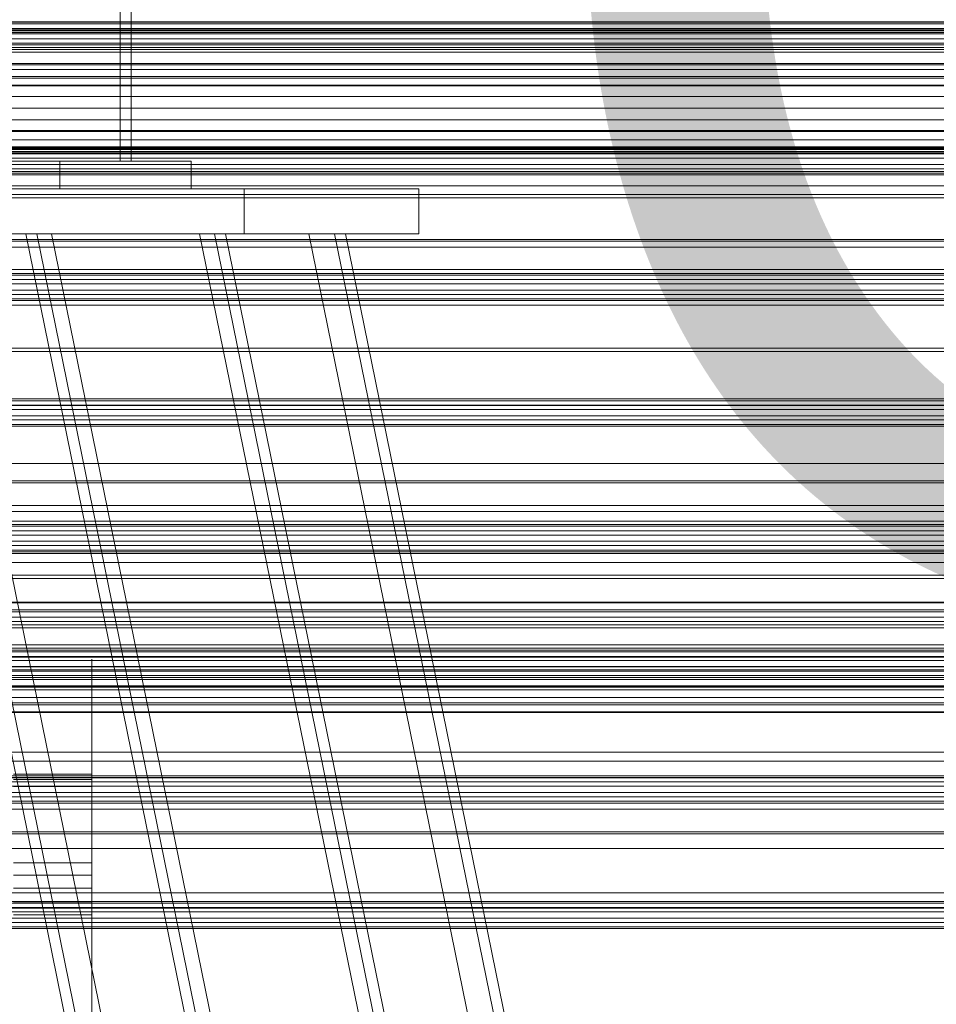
# Model space of a CAD drawing. Header units: millimetres. Extents: x -4738 to 65662, y -68080 to 6847.
# Tile 313 of 656: x 751 to 915, y -34170 to -33994. Entities that reach past the tile are written whole.
import ezdxf

# ---------------------------------------------------------------- set-up
doc = ezdxf.new("R2010")
doc.units = ezdxf.units.MM
for name, color, linetype, lineweight in [('COTAS_O', 1, 'Continuous', 0), ('frontal_briquetadora', 7, 'Continuous', 0), ('frontal_C03', 7, 'Continuous', 0), ('frontal_C10', 7, 'Continuous', 0), ('frontal_secador', 7, 'Continuous', 0)]:
    doc.layers.add(name, color=color, linetype=linetype, lineweight=lineweight)
doc.dimstyles.new('R19_100', dxfattribs={"dimtxt": 250, "dimasz": 150, "dimexe": 150, "dimexo": 80, "dimgap": 100, "dimtad": 1, "dimtih": 1, "dimtoh": 1, "dimdsep": 46, "dimcen": 0.09, "dimadec": 0, "dimazin": 0, "dimtfac": 1, "dimtdec": 4, "dimtofl": 0, "dimtmove": 0, "dimatfit": 3, "dimfxl": 1, "dimtolj": 1, "dimtzin": 0, "dimarcsym": 0})

# ---------------------------------------------------------------- blocks, each defined once
blk = doc.blocks.new('DIM_R31_48')
at = {"layer": 'COTAS_O'}
for p, q in [((-1725, -33700), (-1575, -33655)), ((1725, -33700), (1575, -33655)), ((-1725, -34400), (-1725, -33700)), ((-1725, -33700), (1725, -33700)), ((-1725, -33700), (-1575, -33745)), ((1725, -33700), (1575, -33745)), ((1725, -34400), (1725, -33700))]:
    blk.add_line(p, q, dxfattribs=at)
blk.add_text('3450 O', height=250, dxfattribs=at).set_placement((0, -33600))
blk = doc.blocks.new('DIM_R31_52')
at = {"layer": 'COTAS_O'}
for p, q in [((-650, -34200), (-500, -34155)), ((650, -34200), (500, -34155)), ((-650, -34900), (-650, -34200)), ((-650, -34200), (650, -34200)), ((-650, -34200), (-500, -34245)), ((650, -34200), (500, -34245)), ((650, -34900), (650, -34200))]:
    blk.add_line(p, q, dxfattribs=at)
blk.add_text('1300 O', height=250, dxfattribs=at).set_placement((0, -34100))

msp = doc.modelspace()

# ---------------------------------------------------------------- linework, layer by layer
at = {"layer": 'frontal_briquetadora'}
for p, q in [((764, -34112.322), (764, -34108.512)), ((764, -34108.512), (764, -34108.992)), ((764, -34112.8), (764, -34108.552)), ((764, -34108.992), (764, -34113.668)), ((764, -34119.668), (764, -34112.322)), ((764, -34120.455), (764, -34112.8)), ((764, -34113.668), (764, -34121.613)), ((764, -34129.095), (764, -34119.668)), ((764, -34130), (764, -34120.455)), ((764, -34121.613), (764, -34131.254)), ((764, -34128.168), (764, -34124.357)), ((764, -34124.357), (764, -34124.838)), ((764, -34124.838), (764, -34129.514)), ((764, -34129.095), (750, -34129.095)), ((764, -34132.226), (764, -34127.978)), ((764, -34135.514), (764, -34128.168)), ((764, -34138.736), (764, -34129.095)), ((764, -34129.514), (764, -34137.459)), ((764, -34130), (750, -34130)), ((764, -34131.254), (750, -34131.254)), ((764, -34130), (764, -34139.545)), ((764, -34131.254), (764, -34140.681)), ((764, -34135.282), (764, -34131.472)), ((764, -34131.472), (764, -34131.953)), ((764, -34131.953), (764, -34136.628)), ((764, -34139.881), (764, -34132.226)), ((764, -34142.628), (764, -34135.282)), ((764, -34144.941), (764, -34135.514)), ((764, -34136.628), (764, -34144.574)), ((764, -34137.459), (764, -34147.1)), ((764, -34146.681), (764, -34138.736)), ((764, -34139.545), (764, -34147.2)), ((764, -34149.426), (764, -34139.881)), ((764, -34140.681), (764, -34148.027)), ((764, -34152.055), (764, -34142.628)), ((764, -34144.941), (750, -34144.941)), ((764, -34144.574), (764, -34154.214)), ((764, -34154.582), (764, -34144.941)), ((764, -34147.1), (750, -34147.1)), ((764, -34151.357), (764, -34146.681)), ((764, -34147.1), (764, -34156.527)), ((764, -34147.2), (764, -34151.448)), ((764, -34148.027), (764, -34151.837)), ((764, -34149.426), (750, -34149.426)), ((764, -34149.426), (764, -34158.972)), ((764, -34152.055), (750, -34152.055)), ((764, -34151.837), (764, -34151.357)), ((764, -34161.696), (764, -34152.055)), ((764, -34154.214), (750, -34154.214)), ((764, -34154.214), (764, -34163.642)), ((764, -34162.527), (764, -34154.582)), ((764, -34156.527), (764, -34163.873)), ((764, -34158.972), (764, -34166.627)), ((764, -34169.642), (764, -34161.696)), ((764, -34167.203), (764, -34162.527)), ((764, -34163.642), (764, -34170.988)), ((764, -34163.873), (764, -34167.683)), ((764, -34166.627), (764, -34170.875)), ((764, -34167.683), (764, -34167.203)), ((764, -34174.317), (764, -34169.642))]:
    msp.add_line(p, q, dxfattribs=at)
at = {"layer": 'frontal_C03'}
for p, q in [((1250, -33994.61), (-1250, -33994.61)), ((1250, -33994.926), (-1250, -33994.926)), ((1250, -33995.72), (-1250, -33995.72)), ((-1250, -33996.484), (1250, -33996.484)), ((1250, -33997.607), (-1250, -33997.607)), ((1250, -33998.371), (-1250, -33998.371)), ((1250, -33999.165), (-1250, -33999.165)), ((1250, -33999.482), (-1250, -33999.482)), ((1250, -34017.067), (-1250, -34017.067)), ((1250, -34017.384), (-1250, -34017.384)), ((1250, -34018.178), (-1250, -34018.178)), ((-1250, -34018.942), (1250, -34018.942)), ((1250, -34020.065), (-1250, -34020.065)), ((1250, -34020.829), (-1250, -34020.829)), ((1250, -34021.623), (-1250, -34021.623)), ((1250, -34021.94), (-1250, -34021.94)), ((1250, -34039.525), (-1250, -34039.525)), ((1250, -34039.842), (-1250, -34039.842)), ((1250, -34040.636), (-1250, -34040.636)), ((-1250, -34041.4), (1250, -34041.4)), ((1250, -34042.523), (-1250, -34042.523)), ((1250, -34043.287), (-1250, -34043.287)), ((1250, -34044.081), (-1250, -34044.081)), ((1250, -34044.397), (-1250, -34044.397)), ((1250, -34061.983), (-1250, -34061.983)), ((1250, -34062.299), (-1250, -34062.299)), ((1250, -34063.093), (-1250, -34063.093)), ((-1250, -34063.857), (1250, -34063.857)), ((1250, -34064.98), (-1250, -34064.98)), ((1250, -34065.744), (-1250, -34065.744)), ((1250, -34066.538), (-1250, -34066.538)), ((1250, -34066.855), (-1250, -34066.855)), ((1250, -34076.626), (-1250, -34076.626)), ((1250, -34077.003), (-1250, -34077.003)), ((1250, -34081.054), (-1250, -34081.054)), ((1250, -34082.127), (-1250, -34082.127)), ((1250, -34084.44), (-1250, -34084.44)), ((1250, -34084.757), (-1250, -34084.757)), ((1250, -34085.551), (-1250, -34085.551)), ((-1250, -34086.315), (1250, -34086.315)), ((1250, -34087.438), (-1250, -34087.438)), ((1250, -34088.202), (-1250, -34088.202)), ((1250, -34088.996), (-1250, -34088.996)), ((1250, -34089.313), (-1250, -34089.313)), ((1250, -34089.613), (-1250, -34089.613)), ((1250, -34091.218), (-1250, -34091.218)), ((1496, -34098.323), (-1496, -34098.323)), ((1496, -34098.441), (-1496, -34098.441)), ((1496, -34099.707), (-1496, -34099.707)), ((1496, -34100.042), (-1496, -34100.042)), ((-1250, -34100.999), (1250, -34100.999)), ((1496, -34102.381), (-1496, -34102.381)), ((1496, -34102.883), (-1496, -34102.883)), ((1250, -34102.892), (-1250, -34102.892)), ((-1496, -34105.94), (1496, -34105.94)), ((1496, -34106.531), (-1496, -34106.531)), ((1250, -34106.898), (-1250, -34106.898)), ((1250, -34107.214), (-1250, -34107.214)), ((1250, -34108.008), (-1250, -34108.008)), ((1496, -34109.84), (-1496, -34109.84)), ((-1250, -34108.773), (1250, -34108.773)), ((1250, -34109.895), (-1250, -34109.895)), ((1496, -34110.431), (-1496, -34110.431)), ((1250, -34110.66), (-1250, -34110.66)), ((1250, -34111.454), (-1250, -34111.454)), ((1250, -34111.77), (-1250, -34111.77)), ((1496, -34113.488), (-1496, -34113.488)), ((1250, -34113.479), (-1250, -34113.479)), ((1496, -34113.989), (-1496, -34113.989)), ((1250, -34115.372), (-1250, -34115.372)), ((1496, -34116.329), (-1496, -34116.329)), ((1496, -34116.664), (-1496, -34116.664)), ((1496, -34117.93), (-1496, -34117.93)), ((1496, -34118.048), (-1496, -34118.048)), ((1250, -34125.153), (-1250, -34125.153)), ((1250, -34126.758), (-1250, -34126.758)), ((1250, -34129.355), (-1250, -34129.355)), ((1250, -34129.672), (-1250, -34129.672)), ((1250, -34130.466), (-1250, -34130.466)), ((-1250, -34131.23), (1250, -34131.23)), ((1250, -34132.353), (-1250, -34132.353)), ((1250, -34133.117), (-1250, -34133.117)), ((1250, -34133.911), (-1250, -34133.911)), ((1250, -34134.228), (-1250, -34134.228)), ((1250, -34134.244), (-1250, -34134.244)), ((1250, -34135.316), (-1250, -34135.316)), ((1250, -34139.368), (-1250, -34139.368)), ((1250, -34139.744), (-1250, -34139.744)), ((1250, -34151.813), (-1250, -34151.813)), ((1250, -34152.13), (-1250, -34152.13)), ((1250, -34152.924), (-1250, -34152.924)), ((-1250, -34153.688), (1250, -34153.688)), ((1250, -34154.811), (-1250, -34154.811)), ((1250, -34155.575), (-1250, -34155.575)), ((1250, -34156.369), (-1250, -34156.369)), ((1250, -34156.685), (-1250, -34156.685))]:
    msp.add_line(p, q, dxfattribs=at)
at = {"layer": 'frontal_C10'}
for p, q in [((769.038, -33969.44), (769.038, -34019.44)), ((770.992, -34019.44), (770.992, -33969.44)), ((-1690.23, -34019.44), (758.292, -34019.44)), ((-1679.485, -34019.44), (769.038, -34019.44)), ((-1677.531, -34019.44), (770.992, -34019.44)), ((781.737, -34019.44), (-1666.785, -34019.44)), ((781.737, -34019.44), (758.292, -34019.44)), ((758.292, -34019.44), (758.292, -34024.44)), ((769.038, -34019.44), (770.992, -34019.44)), ((781.737, -34024.44), (781.737, -34019.44)), ((-1690.23, -34024.44), (758.292, -34024.44)), ((-1666.785, -34024.44), (781.737, -34024.44)), ((717.565, -34024.44), (791.205, -34024.44)), ((822.465, -34024.44), (748.825, -34024.44)), ((758.292, -34024.44), (781.737, -34024.44)), ((791.205, -34024.44), (822.465, -34024.44)), ((791.205, -34024.44), (791.205, -34032.44)), ((822.465, -34032.44), (822.465, -34024.44)), ((791.205, -34032.44), (717.565, -34032.44)), ((730.677, -34032.44), (785.907, -34032.44)), ((1126.491, -35975), (730.677, -34032.44)), ((787.861, -34032.44), (732.631, -34032.44)), ((732.631, -34032.44), (1128.445, -35975)), ((752.169, -34032.44), (732.631, -34032.44)), ((737.234, -34032.44), (756.771, -34032.44)), ((737.234, -34032.44), (1133.048, -35975)), ((748.825, -34032.44), (822.465, -34032.44)), ((754.122, -34032.44), (752.169, -34032.44)), ((752.169, -34032.44), (807.398, -34032.44)), ((1147.982, -35975), (752.169, -34032.44)), ((756.771, -34032.44), (752.169, -34032.44)), ((809.352, -34032.44), (754.122, -34032.44)), ((754.122, -34032.44), (1149.936, -35975)), ((1152.585, -35975), (756.771, -34032.44)), ((802.796, -34032.44), (783.259, -34032.44)), ((783.259, -34032.44), (787.861, -34032.44)), ((1179.072, -35975), (783.259, -34032.44)), ((785.907, -34032.44), (787.861, -34032.44)), ((785.907, -34032.44), (1181.721, -35975)), ((1183.675, -35975), (787.861, -34032.44)), ((787.861, -34032.44), (807.398, -34032.44)), ((822.465, -34032.44), (791.205, -34032.44)), ((807.398, -34032.44), (802.796, -34032.44)), ((802.796, -34032.44), (1198.61, -35975)), ((807.398, -34032.44), (809.352, -34032.44)), ((807.398, -34032.44), (1203.212, -35975)), ((1205.166, -35975), (809.352, -34032.44))]:
    msp.add_line(p, q, dxfattribs=at)
at = {"layer": 'frontal_secador'}
for p, q in [((1250, -33994.545), (-1250, -33994.545)), ((1250, -33996), (-1250, -33996)), ((1250, -33996.144), (-1250, -33996.144)), ((1250, -33996.709), (-1250, -33996.709)), ((1250, -33998.686), (-1250, -33998.686)), ((1250, -34000), (-1250, -34000)), ((1320, -34002), (-1320, -34002)), ((1320, -34002.273), (-1320, -34002.273)), ((1250, -34002), (-1250, -34002)), ((1320, -34003.072), (-1320, -34003.072)), ((1320, -34004.343), (-1320, -34004.343)), ((1320, -34006), (-1320, -34006)), ((1250, -34004.651), (-1250, -34004.651)), ((1250, -34005.859), (-1250, -34005.859)), ((-1250, -34006), (1250, -34006)), ((1320, -34007.929), (-1320, -34007.929)), ((-1320, -34010), (1320, -34010)), ((-1250, -34010), (1250, -34010)), ((1320, -34012.071), (-1320, -34012.071)), ((1320, -34014), (-1320, -34014)), ((1250, -34014.141), (-1250, -34014.141)), ((1320, -34015.657), (-1320, -34015.657)), ((1320, -34016.928), (-1320, -34016.928)), ((1320, -34017.727), (-1320, -34017.727)), ((1320, -34018), (-1320, -34018)), ((1250, -34017.285), (-1250, -34017.285)), ((1250, -34018), (-1250, -34018)), ((1250, -34021.314), (-1250, -34021.314)), ((1250, -34023.856), (-1250, -34023.856)), ((1250, -34025.455), (-1250, -34025.455)), ((1250, -34026), (-1250, -34026)), ((1360, -34033.5), (-1360, -34033.5)), ((1250, -34033.75), (-1250, -34033.75)), ((1360, -34034.863), (-1360, -34034.863)), ((1360, -34038.859), (-1360, -34038.859)), ((1360, -34045.216), (-1360, -34045.216)), ((1360, -34053.5), (-1360, -34053.5)), ((1250, -34052.924), (-1250, -34052.924)), ((1360, -34063.147), (-1360, -34063.147)), ((-1360, -34073.5), (1360, -34073.5)), ((-1250, -34073.5), (1250, -34073.5)), ((1360, -34083.853), (-1360, -34083.853)), ((1360, -34093.5), (-1360, -34093.5)), ((1250, -34094.076), (-1250, -34094.076)), ((1360, -34101.784), (-1360, -34101.784)), ((1360, -34108.141), (-1360, -34108.141)), ((1360, -34112.137), (-1360, -34112.137)), ((1360, -34113.5), (-1360, -34113.5)), ((1250, -34113.25), (-1250, -34113.25)), ((1250, -34129.715), (-1250, -34129.715)), ((1250, -34142.349), (-1250, -34142.349)), ((1250, -34150.291), (-1250, -34150.291)), ((1250, -34153), (-1250, -34153))]:
    msp.add_line(p, q, dxfattribs=at)

# ---------------------------------------------------------------- dimensions: what is measured, and where the dimension line sits
at = {"layer": 'COTAS_O'}
for p1, p2, picture, middle in [((-1725, -34400), (1725, -34400), 'DIM_R31_48', (0, -33700)), ((-650, -34900), (650, -34900), 'DIM_R31_52', (0, -34200))]:
    dim = msp.add_aligned_dim(p1=p1, p2=p2, distance=700, text='<> O', dimstyle='R19_100', dxfattribs=at)
    dim.commit()
    dim.dimension.update_dxf_attribs({"geometry": picture, "text_midpoint": middle})

doc.saveas('drawing.dxf')
